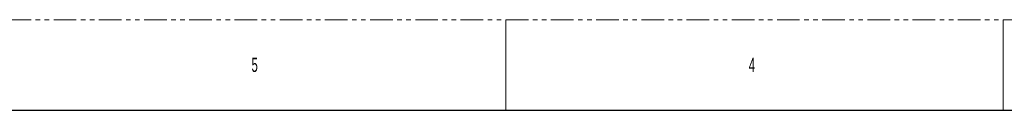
# Model space of a CAD drawing. Header units: millimetres. Extents: x 0 to 1118, y 0 to 864.
# Tile 369 of 390: x 422 to 699, y 838 to 864. Entities that reach past the tile are written whole.
import ezdxf

# ---------------------------------------------------------------- set-up
doc = ezdxf.new("R2010")
doc.units = ezdxf.units.MM
doc.linetypes.add('PHANTOM', pattern=[12.7, 6.35, -1.27, 1.27, -1.27, 1.27, -1.27])
doc.styles.add('SLDTEXTSTYLE2', font='TXT', dxfattribs={"width": 0.6})

msp = doc.modelspace()

# ---------------------------------------------------------------- linework, layer by layer
at = {"color": 7, "linetype": 'PHANTOM', "lineweight": 0}
msp.add_line((0, 863.6), (1117.6, 863.6), dxfattribs=at)
at = {"color": 7, "linetype": 'Continuous', "lineweight": 0}
for p, q in [((558.8, 863.6), (558.8, 838.2)), ((698.5, 863.6), (698.5, 838.2))]:
    msp.add_line(p, q, dxfattribs=at)
at = {"color": 7, "linetype": 'Continuous', "lineweight": 30}
msp.add_line((12.7, 838.2), (1104.9, 838.2), dxfattribs=at)

# ---------------------------------------------------------------- texts
at = {"color": 7, "linetype": 'Continuous', "lineweight": 0, "char_height": 3.9688, "attachment_point": 1, "style": 'SLDTEXTSTYLE2'}
for s, insert in [('5', (487.3625, 852.9292)), ('4', (627.0625, 852.9292))]:
    msp.add_mtext(s, dxfattribs=dict(at, insert=insert))

doc.saveas('drawing.dxf')
